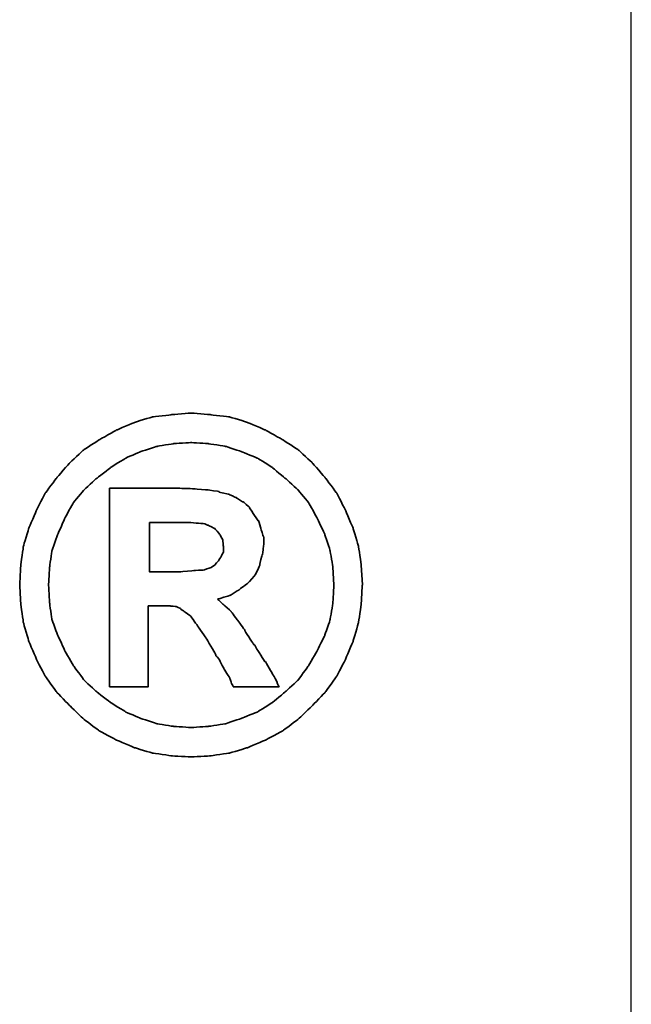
# Model space of a CAD drawing. Header units: millimetres. Extents: x 1805 to 4914, y -1594 to 860.
# Tile 437 of 656: x 4097.75 to 4100.75, y -1245.49 to -1240.67. Entities that reach past the tile are written whole.
import ezdxf

# ---------------------------------------------------------------- set-up
doc = ezdxf.new("R2010")
doc.units = ezdxf.units.MM
doc.layers.get('0').update_dxf_attribs({"linetype": 'CONTINUOUS'})
doc.layers.add('DIM', color=4, linetype='CONTINUOUS')
doc.layers.add('layer 1', color=7, linetype='CONTINUOUS')

# ---------------------------------------------------------------- blocks, each defined once
blk = doc.blocks.new('TBI MOTION logo(完整正式版)')
at = {"layer": 'layer 1', "color": 22, "lineweight": 35}
for points, knots in [([(81.20634, 4.98624), (81.20634, 4.98624), (81.18649, 5.32862), (81.18649, 5.32862), (81.18649, 5.32862), (81.18649, 5.32862), (81.13886, 5.66206), (81.13886, 5.66206), (81.13886, 5.66206), (81.13886, 5.66206), (81.04359, 5.97764), (81.04359, 5.97764), (81.04359, 5.97764), (81.04359, 5.97764), (80.91061, 6.29124), (80.91061, 6.29124), (80.91061, 6.29124), (80.91061, 6.29124), (80.75778, 6.58697), (80.75778, 6.58697), (80.75778, 6.58697), (80.75778, 6.58697), (80.5593, 6.85294), (80.5593, 6.85294), (80.5593, 6.85294), (80.5593, 6.85294), (80.33105, 7.1189), (80.33105, 7.1189), (80.33105, 7.1189), (80.33105, 7.1189), (80.09287, 7.33921), (80.09287, 7.33921), (80.09287, 7.33921), (80.09287, 7.33921), (79.815, 7.51982), (79.815, 7.51982), (79.815, 7.51982), (79.815, 7.51982), (79.51133, 7.69051), (79.51133, 7.69051), (79.51133, 7.69051), (79.51133, 7.69051), (79.19773, 7.8235), (79.19773, 7.8235), (79.19773, 7.8235), (79.19773, 7.8235), (78.88215, 7.91877), (78.88215, 7.91877), (78.88215, 7.91877), (78.88215, 7.91877), (78.54871, 7.95846), (78.54871, 7.95846), (78.54871, 7.95846), (78.54871, 7.95846), (78.21526, 7.98625), (78.21526, 7.98625), (78.21526, 7.98625), (78.21526, 7.98625), (77.87388, 7.95846), (77.87388, 7.95846), (77.87388, 7.95846), (77.87388, 7.95846), (77.54044, 7.91877), (77.54044, 7.91877), (77.54044, 7.91877), (77.54044, 7.91877), (77.22485, 7.8235), (77.22485, 7.8235), (77.22485, 7.8235), (77.22485, 7.8235), (76.91027, 7.69051), (76.91027, 7.69051), (76.91027, 7.69051), (76.91027, 7.69051), (76.6056, 7.51982), (76.6056, 7.51982), (76.6056, 7.51982), (76.6056, 7.51982), (76.32972, 7.33921), (76.32972, 7.33921), (76.32972, 7.33921), (76.32972, 7.33921), (76.09154, 7.1189), (76.09154, 7.1189), (76.09154, 7.1189), (76.09154, 7.1189), (75.86329, 6.85294), (75.86329, 6.85294), (75.86329, 6.85294), (75.86329, 6.85294), (75.66382, 6.58697), (75.66382, 6.58697), (75.66382, 6.58697), (75.66382, 6.58697), (75.51099, 6.29124), (75.51099, 6.29124), (75.51099, 6.29124), (75.51099, 6.29124), (75.37702, 5.97764), (75.37702, 5.97764), (75.37702, 5.97764), (75.37702, 5.97764), (75.28175, 5.66206), (75.28175, 5.66206), (75.28175, 5.66206), (75.28175, 5.66206), (75.23411, 5.32862), (75.23411, 5.32862), (75.23411, 5.32862), (75.23411, 5.32862), (75.21625, 4.98624), (75.21625, 4.98624), (75.21625, 4.98624), (75.21625, 4.98624), (75.23411, 4.6528), (75.23411, 4.6528), (75.23411, 4.6528), (75.23411, 4.6528), (75.28175, 4.32035), (75.28175, 4.32035), (75.28175, 4.32035), (75.28175, 4.32035), (75.37702, 3.99583), (75.37702, 3.99583), (75.37702, 3.99583), (75.37702, 3.99583), (75.51099, 3.68224), (75.51099, 3.68224), (75.51099, 3.68224), (75.51099, 3.68224), (75.66382, 3.38749), (75.66382, 3.38749), (75.66382, 3.38749), (75.66382, 3.38749), (75.86329, 3.10963), (75.86329, 3.10963), (75.86329, 3.10963), (75.86329, 3.10963), (76.09154, 2.87145), (76.09154, 2.87145), (76.09154, 2.87145), (76.09154, 2.87145), (76.32972, 2.6432), (76.32972, 2.6432), (76.32972, 2.6432), (76.32972, 2.6432), (76.6056, 2.43381), (76.6056, 2.43381), (76.6056, 2.43381), (76.6056, 2.43381), (76.91027, 2.27205), (76.91027, 2.27205), (76.91027, 2.27205), (76.91027, 2.27205), (77.22485, 2.13906), (77.22485, 2.13906), (77.22485, 2.13906), (77.22485, 2.13906), (77.54044, 2.0438), (77.54044, 2.0438), (77.54044, 2.0438), (77.54044, 2.0438), (77.87388, 1.99616), (77.87388, 1.99616), (77.87388, 1.99616), (77.87388, 1.99616), (78.21526, 1.97631), (78.21526, 1.97631), (78.21526, 1.97631), (78.21526, 1.97631), (78.54871, 1.99616), (78.54871, 1.99616), (78.54871, 1.99616), (78.54871, 1.99616), (78.88215, 2.0438), (78.88215, 2.0438), (78.88215, 2.0438), (78.88215, 2.0438), (79.19773, 2.13906), (79.19773, 2.13906), (79.19773, 2.13906), (79.19773, 2.13906), (79.51133, 2.27205), (79.51133, 2.27205), (79.51133, 2.27205), (79.51133, 2.27205), (79.815, 2.43381), (79.815, 2.43381), (79.815, 2.43381), (79.815, 2.43381), (80.09287, 2.6432), (80.09287, 2.6432), (80.09287, 2.6432), (80.09287, 2.6432), (80.33105, 2.87145), (80.33105, 2.87145), (80.33105, 2.87145), (80.33105, 2.87145), (80.5593, 3.10963), (80.5593, 3.10963), (80.5593, 3.10963), (80.5593, 3.10963), (80.75778, 3.38749), (80.75778, 3.38749), (80.75778, 3.38749), (80.75778, 3.38749), (80.91061, 3.68224), (80.91061, 3.68224), (80.91061, 3.68224), (80.91061, 3.68224), (81.04359, 3.99583), (81.04359, 3.99583), (81.04359, 3.99583), (81.04359, 3.99583), (81.13886, 4.32035), (81.13886, 4.32035), (81.13886, 4.32035), (81.13886, 4.32035), (81.18649, 4.6528), (81.18649, 4.6528), (81.18649, 4.6528), (81.18649, 4.6528), (81.20634, 4.98624), (81.20634, 4.98624)], [0, 0, 0, 0, 0.01785714, 0.01785714, 0.01785714, 0.01785715, 0.03571429, 0.03571429, 0.03571429, 0.0357143, 0.05357143, 0.05357143, 0.05357143, 0.05357144, 0.07142857, 0.07142857, 0.07142857, 0.07142858, 0.08928571, 0.08928571, 0.08928571, 0.08928572, 0.10714286, 0.10714286, 0.10714286, 0.10714287, 0.125, 0.125, 0.125, 0.12500001, 0.14285714, 0.14285714, 0.14285714, 0.14285715, 0.16071429, 0.16071429, 0.16071429, 0.1607143, 0.17857143, 0.17857143, 0.17857143, 0.17857144, 0.19642857, 0.19642857, 0.19642857, 0.19642858, 0.21428571, 0.21428571, 0.21428571, 0.21428572, 0.23214286, 0.23214286, 0.23214286, 0.23214287, 0.25, 0.25, 0.25, 0.25000001, 0.26785714, 0.26785714, 0.26785714, 0.26785715, 0.28571429, 0.28571429, 0.28571429, 0.2857143, 0.30357143, 0.30357143, 0.30357143, 0.30357144, 0.32142857, 0.32142857, 0.32142857, 0.32142858, 0.33928571, 0.33928571, 0.33928571, 0.33928572, 0.35714286, 0.35714286, 0.35714286, 0.35714287, 0.375, 0.375, 0.375, 0.37500001, 0.39285714, 0.39285714, 0.39285714, 0.39285715, 0.41071429, 0.41071429, 0.41071429, 0.4107143, 0.42857143, 0.42857143, 0.42857143, 0.42857144, 0.44642857, 0.44642857, 0.44642857, 0.44642858, 0.46428571, 0.46428571, 0.46428571, 0.46428572, 0.48214286, 0.48214286, 0.48214286, 0.48214287, 0.5, 0.5, 0.5, 0.50000001, 0.51785714, 0.51785714, 0.51785714, 0.51785715, 0.53571429, 0.53571429, 0.53571429, 0.5357143, 0.55357143, 0.55357143, 0.55357143, 0.55357144, 0.57142857, 0.57142857, 0.57142857, 0.57142858, 0.58928571, 0.58928571, 0.58928571, 0.58928572, 0.60714286, 0.60714286, 0.60714286, 0.60714287, 0.625, 0.625, 0.625, 0.62500001, 0.64285714, 0.64285714, 0.64285714, 0.64285715, 0.66071429, 0.66071429, 0.66071429, 0.6607143, 0.67857143, 0.67857143, 0.67857143, 0.67857144, 0.69642857, 0.69642857, 0.69642857, 0.69642858, 0.71428571, 0.71428571, 0.71428571, 0.71428572, 0.73214286, 0.73214286, 0.73214286, 0.73214287, 0.75, 0.75, 0.75, 0.75000001, 0.76785714, 0.76785714, 0.76785714, 0.76785715, 0.78571429, 0.78571429, 0.78571429, 0.7857143, 0.80357143, 0.80357143, 0.80357143, 0.80357144, 0.82142857, 0.82142857, 0.82142857, 0.82142858, 0.83928571, 0.83928571, 0.83928571, 0.83928572, 0.85714286, 0.85714286, 0.85714286, 0.85714287, 0.875, 0.875, 0.875, 0.87500001, 0.89285714, 0.89285714, 0.89285714, 0.89285715, 0.91071429, 0.91071429, 0.91071429, 0.9107143, 0.92857143, 0.92857143, 0.92857143, 0.92857144, 0.94642857, 0.94642857, 0.94642857, 0.94642858, 0.96428571, 0.96428571, 0.96428571, 0.96428572, 0.98214286, 0.98214286, 0.98214286, 0.98214287, 1, 1, 1, 1]), ([(80.71014, 4.98624), (80.71014, 4.98624), (80.69129, 5.29091), (80.69129, 5.29091), (80.69129, 5.29091), (80.69129, 5.29091), (80.64464, 5.57672), (80.64464, 5.57672), (80.64464, 5.57672), (80.64464, 5.57672), (80.54937, 5.87245), (80.54937, 5.87245), (80.54937, 5.87245), (80.54937, 5.87245), (80.41639, 6.14833), (80.41639, 6.14833), (80.41639, 6.14833), (80.41639, 6.14833), (80.27349, 6.41429), (80.27349, 6.41429), (80.27349, 6.41429), (80.27349, 6.41429), (80.08295, 6.64255), (80.08295, 6.64255), (80.08295, 6.64255), (80.08295, 6.64255), (79.86264, 6.84301), (79.86264, 6.84301), (79.86264, 6.84301), (79.86264, 6.84301), (79.63439, 7.03355), (79.63439, 7.03355), (79.63439, 7.03355), (79.63439, 7.03355), (79.37835, 7.1963), (79.37835, 7.1963), (79.37835, 7.1963), (79.37835, 7.1963), (79.10246, 7.30944), (79.10246, 7.30944), (79.10246, 7.30944), (79.10246, 7.30944), (78.81665, 7.40471), (78.81665, 7.40471), (78.81665, 7.40471), (78.81665, 7.40471), (78.511, 7.45234), (78.511, 7.45234), (78.511, 7.45234), (78.511, 7.45234), (78.21526, 7.47219), (78.21526, 7.47219), (78.21526, 7.47219), (78.21526, 7.47219), (77.9106, 7.45234), (77.9106, 7.45234), (77.9106, 7.45234), (77.9106, 7.45234), (77.61685, 7.40471), (77.61685, 7.40471), (77.61685, 7.40471), (77.61685, 7.40471), (77.32012, 7.30944), (77.32012, 7.30944), (77.32012, 7.30944), (77.32012, 7.30944), (77.06309, 7.1963), (77.06309, 7.1963), (77.06309, 7.1963), (77.06309, 7.1963), (76.80606, 7.03355), (76.80606, 7.03355), (76.80606, 7.03355), (76.80606, 7.03355), (76.55797, 6.84301), (76.55797, 6.84301), (76.55797, 6.84301), (76.55797, 6.84301), (76.34063, 6.64255), (76.34063, 6.64255), (76.34063, 6.64255), (76.34063, 6.64255), (76.1491, 6.41429), (76.1491, 6.41429), (76.1491, 6.41429), (76.1491, 6.41429), (76.0062, 6.14833), (76.0062, 6.14833), (76.0062, 6.14833), (76.0062, 6.14833), (75.88314, 5.87245), (75.88314, 5.87245), (75.88314, 5.87245), (75.88314, 5.87245), (75.77794, 5.57672), (75.77794, 5.57672), (75.77794, 5.57672), (75.77794, 5.57672), (75.73924, 5.29091), (75.73924, 5.29091), (75.73924, 5.29091), (75.73924, 5.29091), (75.72039, 4.98624), (75.72039, 4.98624), (75.72039, 4.98624), (75.72039, 4.98624), (75.73924, 4.67165), (75.73924, 4.67165), (75.73924, 4.67165), (75.73924, 4.67165), (75.77794, 4.37791), (75.77794, 4.37791), (75.77794, 4.37791), (75.77794, 4.37791), (75.88314, 4.10102), (75.88314, 4.10102), (75.88314, 4.10102), (75.88314, 4.10102), (76.0062, 3.83407), (76.0062, 3.83407), (76.0062, 3.83407), (76.0062, 3.83407), (76.15902, 3.56811), (76.15902, 3.56811), (76.15902, 3.56811), (76.15902, 3.56811), (76.34063, 3.32001), (76.34063, 3.32001), (76.34063, 3.32001), (76.34063, 3.32001), (76.55797, 3.11955), (76.55797, 3.11955), (76.55797, 3.11955), (76.55797, 3.11955), (76.80606, 2.92901), (76.80606, 2.92901), (76.80606, 2.92901), (76.80606, 2.92901), (77.06309, 2.76725), (77.06309, 2.76725), (77.06309, 2.76725), (77.06309, 2.76725), (77.32012, 2.65412), (77.32012, 2.65412), (77.32012, 2.65412), (77.32012, 2.65412), (77.61685, 2.55786), (77.61685, 2.55786), (77.61685, 2.55786), (77.61685, 2.55786), (77.9106, 2.51022), (77.9106, 2.51022), (77.9106, 2.51022), (77.9106, 2.51022), (78.21526, 2.49137), (78.21526, 2.49137), (78.21526, 2.49137), (78.21526, 2.49137), (78.511, 2.51022), (78.511, 2.51022), (78.511, 2.51022), (78.511, 2.51022), (78.81665, 2.55786), (78.81665, 2.55786), (78.81665, 2.55786), (78.81665, 2.55786), (79.10246, 2.65412), (79.10246, 2.65412), (79.10246, 2.65412), (79.10246, 2.65412), (79.37835, 2.76725), (79.37835, 2.76725), (79.37835, 2.76725), (79.37835, 2.76725), (79.63439, 2.92901), (79.63439, 2.92901), (79.63439, 2.92901), (79.63439, 2.92901), (79.86264, 3.11955), (79.86264, 3.11955), (79.86264, 3.11955), (79.86264, 3.11955), (80.08295, 3.32001), (80.08295, 3.32001), (80.08295, 3.32001), (80.08295, 3.32001), (80.26356, 3.56811), (80.26356, 3.56811), (80.26356, 3.56811), (80.26356, 3.56811), (80.41639, 3.83407), (80.41639, 3.83407), (80.41639, 3.83407), (80.41639, 3.83407), (80.54937, 4.10102), (80.54937, 4.10102), (80.54937, 4.10102), (80.54937, 4.10102), (80.64464, 4.37791), (80.64464, 4.37791), (80.64464, 4.37791), (80.64464, 4.37791), (80.69129, 4.67165), (80.69129, 4.67165), (80.69129, 4.67165), (80.69129, 4.67165), (80.71014, 4.98624), (80.71014, 4.98624)], [0, 0, 0, 0, 0.01923077, 0.01923077, 0.01923077, 0.01923078, 0.03846154, 0.03846154, 0.03846154, 0.03846155, 0.05769231, 0.05769231, 0.05769231, 0.05769232, 0.07692308, 0.07692308, 0.07692308, 0.07692309, 0.09615385, 0.09615385, 0.09615385, 0.09615386, 0.11538462, 0.11538462, 0.11538462, 0.11538463, 0.13461538, 0.13461538, 0.13461538, 0.13461539, 0.15384615, 0.15384615, 0.15384615, 0.15384616, 0.17307692, 0.17307692, 0.17307692, 0.17307693, 0.19230769, 0.19230769, 0.19230769, 0.1923077, 0.21153846, 0.21153846, 0.21153846, 0.21153847, 0.23076923, 0.23076923, 0.23076923, 0.23076924, 0.25, 0.25, 0.25, 0.25000001, 0.26923077, 0.26923077, 0.26923077, 0.26923078, 0.28846154, 0.28846154, 0.28846154, 0.28846155, 0.30769231, 0.30769231, 0.30769231, 0.30769232, 0.32692308, 0.32692308, 0.32692308, 0.32692309, 0.34615385, 0.34615385, 0.34615385, 0.34615386, 0.36538462, 0.36538462, 0.36538462, 0.36538463, 0.38461538, 0.38461538, 0.38461538, 0.38461539, 0.40384615, 0.40384615, 0.40384615, 0.40384616, 0.42307692, 0.42307692, 0.42307692, 0.42307693, 0.44230769, 0.44230769, 0.44230769, 0.4423077, 0.46153846, 0.46153846, 0.46153846, 0.46153847, 0.48076923, 0.48076923, 0.48076923, 0.48076924, 0.5, 0.5, 0.5, 0.50000001, 0.51923077, 0.51923077, 0.51923077, 0.51923078, 0.53846154, 0.53846154, 0.53846154, 0.53846155, 0.55769231, 0.55769231, 0.55769231, 0.55769232, 0.57692308, 0.57692308, 0.57692308, 0.57692309, 0.59615385, 0.59615385, 0.59615385, 0.59615386, 0.61538462, 0.61538462, 0.61538462, 0.61538463, 0.63461538, 0.63461538, 0.63461538, 0.63461539, 0.65384615, 0.65384615, 0.65384615, 0.65384616, 0.67307692, 0.67307692, 0.67307692, 0.67307693, 0.69230769, 0.69230769, 0.69230769, 0.6923077, 0.71153846, 0.71153846, 0.71153846, 0.71153847, 0.73076923, 0.73076923, 0.73076923, 0.73076924, 0.75, 0.75, 0.75, 0.75000001, 0.76923077, 0.76923077, 0.76923077, 0.76923078, 0.78846154, 0.78846154, 0.78846154, 0.78846155, 0.80769231, 0.80769231, 0.80769231, 0.80769232, 0.82692308, 0.82692308, 0.82692308, 0.82692309, 0.84615385, 0.84615385, 0.84615385, 0.84615386, 0.86538462, 0.86538462, 0.86538462, 0.86538463, 0.88461538, 0.88461538, 0.88461538, 0.88461539, 0.90384615, 0.90384615, 0.90384615, 0.90384616, 0.92307692, 0.92307692, 0.92307692, 0.92307693, 0.94230769, 0.94230769, 0.94230769, 0.9423077, 0.96153846, 0.96153846, 0.96153846, 0.96153847, 0.98076923, 0.98076923, 0.98076923, 0.98076924, 1, 1, 1, 1]), ([(76.78721, 3.2823), (76.78721, 3.2823), (76.78721, 3.32001), (76.78721, 3.32001), (76.78721, 3.32001), (76.78721, 3.32001), (76.78721, 3.42422), (76.78721, 3.42422), (76.78721, 3.42422), (76.78721, 3.42422), (76.78721, 3.59689), (76.78721, 3.59689), (76.78721, 3.59689), (76.78721, 3.59689), (76.78721, 3.80529), (76.78721, 3.80529), (76.78721, 3.80529), (76.78721, 3.80529), (76.78721, 4.0524), (76.78721, 4.0524), (76.78721, 4.0524), (76.78721, 4.0524), (76.78721, 4.32035), (76.78721, 4.32035), (76.78721, 4.32035), (76.78721, 4.32035), (76.78721, 4.92868), (76.78721, 4.92868), (76.78721, 4.92868), (76.78721, 4.92868), (76.78721, 5.53801), (76.78721, 5.53801), (76.78721, 5.53801), (76.78721, 5.53801), (76.78721, 5.82482), (76.78721, 5.82482), (76.78721, 5.82482), (76.78721, 5.82482), (76.78721, 6.07291), (76.78721, 6.07291), (76.78721, 6.07291), (76.78721, 6.07291), (76.78721, 6.30017), (76.78721, 6.30017), (76.78721, 6.30017), (76.78721, 6.30017), (76.78721, 6.45399), (76.78721, 6.45399), (76.78721, 6.45399), (76.78721, 6.45399), (76.78721, 6.5572), (76.78721, 6.5572), (76.78721, 6.5572), (76.78721, 6.5572), (76.78721, 6.59689), (76.78721, 6.59689), (76.78721, 6.59689), (76.78721, 6.59689), (76.78721, 6.67232), (76.78721, 6.67232), (76.78721, 6.67232), (76.78721, 6.67232), (76.8537, 6.67232), (76.8537, 6.67232), (76.8537, 6.67232), (76.8537, 6.67232), (76.87355, 6.67232), (76.87355, 6.67232), (76.87355, 6.67232), (76.87355, 6.67232), (76.91027, 6.67232), (76.91027, 6.67232), (76.91027, 6.67232), (76.91027, 6.67232), (77.04424, 6.67232), (77.04424, 6.67232), (77.04424, 6.67232), (77.04424, 6.67232), (77.22485, 6.67232), (77.22485, 6.67232), (77.22485, 6.67232), (77.22485, 6.67232), (77.43524, 6.67232), (77.43524, 6.67232), (77.43524, 6.67232), (77.43524, 6.67232), (77.65357, 6.67232), (77.65357, 6.67232), (77.65357, 6.67232), (77.65357, 6.67232), (77.82625, 6.67232), (77.82625, 6.67232), (77.82625, 6.67232), (77.82625, 6.67232), (77.94037, 6.67232), (77.94037, 6.67232), (77.94037, 6.67232), (77.94037, 6.67232), (77.97709, 6.67232), (77.97709, 6.67232), (77.97709, 6.67232), (77.97709, 6.67232), (77.99694, 6.67232), (77.99694, 6.67232), (77.99694, 6.67232), (77.99694, 6.67232), (78.00686, 6.67232), (78.00686, 6.67232), (78.00686, 6.67232), (78.00686, 6.67232), (78.28275, 6.6624), (78.28275, 6.6624), (78.28275, 6.6624), (78.28275, 6.6624), (78.50107, 6.64255), (78.50107, 6.64255), (78.50107, 6.64255), (78.50107, 6.64255), (78.511, 6.64255), (78.511, 6.64255), (78.511, 6.64255), (78.511, 6.64255), (78.70154, 6.61476), (78.70154, 6.61476), (78.70154, 6.61476), (78.70154, 6.61476), (78.70154, 6.60483), (78.70154, 6.60483), (78.70154, 6.60483), (78.70154, 6.60483), (78.86429, 6.56713), (78.86429, 6.56713), (78.86429, 6.56713), (78.86429, 6.56713), (78.87223, 6.56713), (78.87223, 6.56713), (78.87223, 6.56713), (78.87223, 6.56713), (78.99727, 6.51056), (78.99727, 6.51056), (78.99727, 6.51056), (78.99727, 6.51056), (79.00719, 6.51056), (79.00719, 6.51056), (79.00719, 6.51056), (79.00719, 6.51056), (79.00719, 6.50162), (79.00719, 6.50162), (79.00719, 6.50162), (79.00719, 6.50162), (79.1104, 6.43415), (79.1104, 6.43415), (79.1104, 6.43415), (79.1104, 6.43415), (79.12132, 6.43415), (79.12132, 6.43415), (79.12132, 6.43415), (79.12132, 6.43415), (79.22552, 6.34781), (79.22552, 6.34781), (79.22552, 6.34781), (79.22552, 6.34781), (79.23544, 6.33888), (79.23544, 6.33888), (79.23544, 6.33888), (79.23544, 6.33888), (79.23544, 6.32895), (79.23544, 6.32895), (79.23544, 6.32895), (79.23544, 6.32895), (79.31087, 6.21483), (79.31087, 6.21483), (79.31087, 6.21483), (79.31087, 6.21483), (79.38629, 6.1007), (79.38629, 6.1007), (79.38629, 6.1007), (79.38629, 6.1007), (79.3972, 6.1007), (79.3972, 6.1007), (79.3972, 6.1007), (79.3972, 6.1007), (79.3972, 6.09078), (79.3972, 6.09078), (79.3972, 6.09078), (79.3972, 6.09078), (79.43392, 5.97764), (79.43392, 5.97764), (79.43392, 5.97764), (79.43392, 5.97764), (79.43392, 5.96772), (79.43392, 5.96772), (79.43392, 5.96772), (79.43392, 5.96772), (79.47362, 5.83474), (79.47362, 5.83474), (79.47362, 5.83474), (79.47362, 5.83474), (79.48156, 5.82482), (79.48156, 5.82482), (79.48156, 5.82482), (79.48156, 5.82482), (79.48156, 5.69977), (79.48156, 5.69977), (79.48156, 5.69977), (79.48156, 5.69977), (79.48156, 5.69183), (79.48156, 5.69183), (79.48156, 5.69183), (79.48156, 5.69183), (79.4637, 5.51915), (79.4637, 5.51915), (79.4637, 5.51915), (79.4637, 5.51915), (79.4637, 5.51122), (79.4637, 5.51122), (79.4637, 5.51122), (79.4637, 5.51122), (79.45377, 5.51122), (79.45377, 5.51122), (79.45377, 5.51122), (79.45377, 5.51122), (79.41507, 5.34847), (79.41507, 5.34847), (79.41507, 5.34847), (79.41507, 5.34847), (79.41507, 5.33854), (79.41507, 5.33854), (79.41507, 5.33854), (79.41507, 5.33854), (79.41507, 5.32862), (79.41507, 5.32862), (79.41507, 5.32862), (79.41507, 5.32862), (79.33865, 5.16785), (79.33865, 5.16785), (79.33865, 5.16785), (79.33865, 5.16785), (79.33071, 5.15693), (79.33071, 5.15693), (79.33071, 5.15693), (79.33071, 5.15693), (79.2156, 5.02495), (79.2156, 5.02495), (79.2156, 5.02495), (79.2156, 5.02495), (79.20567, 5.01502), (79.20567, 5.01502), (79.20567, 5.01502), (79.20567, 5.01502), (79.05483, 4.89991), (79.05483, 4.89991), (79.05483, 4.89991), (79.05483, 4.89991), (79.04491, 4.89197), (79.04491, 4.89197), (79.04491, 4.89197), (79.04491, 4.89197), (78.89208, 4.7967), (78.89208, 4.7967), (78.89208, 4.7967), (78.89208, 4.7967), (78.88215, 4.7967), (78.88215, 4.7967), (78.88215, 4.7967), (78.88215, 4.7967), (78.69161, 4.73913), (78.69161, 4.73913), (78.69161, 4.73913), (78.69161, 4.73913), (78.68169, 4.73913), (78.68169, 4.73913), (78.68169, 4.73913), (78.68169, 4.73913), (78.68169, 4.72921), (78.68169, 4.72921), (78.68169, 4.72921), (78.68169, 4.72921), (78.78688, 4.63394), (78.78688, 4.63394), (78.78688, 4.63394), (78.78688, 4.63394), (78.902, 4.52875), (78.902, 4.52875), (78.902, 4.52875), (78.902, 4.52875), (78.91093, 4.52081), (78.91093, 4.52081), (78.91093, 4.52081), (78.91093, 4.52081), (79.02506, 4.36798), (79.02506, 4.36798), (79.02506, 4.36798), (79.02506, 4.36798), (79.1501, 4.1953), (79.1501, 4.1953), (79.1501, 4.1953), (79.1501, 4.1953), (79.1501, 4.18736), (79.1501, 4.18736), (79.1501, 4.18736), (79.1501, 4.18736), (79.29201, 3.96705), (79.29201, 3.96705), (79.29201, 3.96705), (79.29201, 3.96705), (79.31087, 3.93828), (79.31087, 3.93828), (79.31087, 3.93828), (79.31087, 3.93828), (79.32079, 3.93828), (79.32079, 3.93828), (79.32079, 3.93828), (79.32079, 3.93828), (79.3585, 3.87178), (79.3585, 3.87178), (79.3585, 3.87178), (79.3585, 3.87178), (79.50141, 3.64353), (79.50141, 3.64353), (79.50141, 3.64353), (79.50141, 3.64353), (79.51133, 3.64353), (79.51133, 3.64353), (79.51133, 3.64353), (79.51133, 3.64353), (79.64431, 3.41528), (79.64431, 3.41528), (79.64431, 3.41528), (79.64431, 3.41528), (79.68202, 3.3478), (79.68202, 3.3478), (79.68202, 3.3478), (79.68202, 3.3478), (79.70187, 3.31009), (79.70187, 3.31009), (79.70187, 3.31009), (79.70187, 3.31009), (79.7495, 3.2049), (79.7495, 3.2049), (79.7495, 3.2049), (79.7495, 3.2049), (79.64431, 3.2049), (79.64431, 3.2049), (79.64431, 3.2049), (79.64431, 3.2049), (79.62546, 3.2049), (79.62546, 3.2049), (79.62546, 3.2049), (79.62546, 3.2049), (79.53912, 3.2049), (79.53912, 3.2049), (79.53912, 3.2049), (79.53912, 3.2049), (79.31087, 3.2049), (79.31087, 3.2049), (79.31087, 3.2049), (79.31087, 3.2049), (79.08262, 3.2049), (79.08262, 3.2049), (79.08262, 3.2049), (79.08262, 3.2049), (79.00719, 3.2049), (79.00719, 3.2049), (79.00719, 3.2049), (79.00719, 3.2049), (78.98735, 3.2049), (78.98735, 3.2049), (78.98735, 3.2049), (78.98735, 3.2049), (78.94964, 3.2049), (78.94964, 3.2049), (78.94964, 3.2049), (78.94964, 3.2049), (78.92979, 3.24459), (78.92979, 3.24459), (78.92979, 3.24459), (78.92979, 3.24459), (78.91093, 3.2823), (78.91093, 3.2823), (78.91093, 3.2823), (78.91093, 3.2823), (78.91093, 3.29223), (78.91093, 3.29223), (78.91093, 3.29223), (78.91093, 3.29223), (78.89208, 3.3478), (78.89208, 3.3478), (78.89208, 3.3478), (78.89208, 3.3478), (78.78688, 3.52048), (78.78688, 3.52048), (78.78688, 3.52048), (78.78688, 3.52048), (78.69161, 3.7001), (78.69161, 3.7001), (78.69161, 3.7001), (78.69161, 3.7001), (78.6539, 3.7388), (78.6539, 3.7388), (78.6539, 3.7388), (78.6539, 3.7388), (78.64398, 3.74873), (78.64398, 3.74873), (78.64398, 3.74873), (78.64398, 3.74873), (78.64398, 3.75766), (78.64398, 3.75766), (78.64398, 3.75766), (78.64398, 3.75766), (78.63405, 3.78644), (78.63405, 3.78644), (78.63405, 3.78644), (78.63405, 3.78644), (78.48321, 4.04347), (78.48321, 4.04347), (78.48321, 4.04347), (78.48321, 4.04347), (78.33038, 4.2618), (78.33038, 4.2618), (78.33038, 4.2618), (78.33038, 4.2618), (78.20732, 4.43447), (78.20732, 4.43447), (78.20732, 4.43447), (78.20732, 4.43447), (78.09221, 4.52081), (78.09221, 4.52081), (78.09221, 4.52081), (78.09221, 4.52081), (78.02472, 4.56845), (78.02472, 4.56845), (78.02472, 4.56845), (78.02472, 4.56845), (77.9493, 4.60616), (77.9493, 4.60616), (77.9493, 4.60616), (77.9493, 4.60616), (77.8451, 4.61608), (77.8451, 4.61608), (77.8451, 4.61608), (77.8451, 4.61608), (77.71113, 4.61608), (77.71113, 4.61608), (77.71113, 4.61608), (77.71113, 4.61608), (77.69128, 4.61608), (77.69128, 4.61608), (77.69128, 4.61608), (77.69128, 4.61608), (77.67342, 4.61608), (77.67342, 4.61608), (77.67342, 4.61608), (77.67342, 4.61608), (77.5583, 4.61608), (77.5583, 4.61608), (77.5583, 4.61608), (77.5583, 4.61608), (77.46303, 4.61608), (77.46303, 4.61608), (77.46303, 4.61608), (77.46303, 4.61608), (77.46303, 4.54761), (77.46303, 4.54761), (77.46303, 4.54761), (77.46303, 4.54761), (77.46303, 4.47318), (77.46303, 4.47318), (77.46303, 4.47318), (77.46303, 4.47318), (77.46303, 4.24294), (77.46303, 4.24294), (77.46303, 4.24294), (77.46303, 4.24294), (77.46303, 3.99583), (77.46303, 3.99583), (77.46303, 3.99583), (77.46303, 3.99583), (77.46303, 3.72888), (77.46303, 3.72888), (77.46303, 3.72888), (77.46303, 3.72888), (77.46303, 3.51055), (77.46303, 3.51055), (77.46303, 3.51055), (77.46303, 3.51055), (77.46303, 3.42422), (77.46303, 3.42422), (77.46303, 3.42422), (77.46303, 3.42422), (77.46303, 3.35773), (77.46303, 3.35773), (77.46303, 3.35773), (77.46303, 3.35773), (77.46303, 3.30017), (77.46303, 3.30017), (77.46303, 3.30017), (77.46303, 3.30017), (77.46303, 3.2823), (77.46303, 3.2823), (77.46303, 3.2823), (77.46303, 3.2823), (77.46303, 3.2049), (77.46303, 3.2049), (77.46303, 3.2049), (77.46303, 3.2049), (77.39753, 3.2049), (77.39753, 3.2049), (77.39753, 3.2049), (77.39753, 3.2049), (77.37768, 3.2049), (77.37768, 3.2049), (77.37768, 3.2049), (77.37768, 3.2049), (77.32012, 3.2049), (77.32012, 3.2049), (77.32012, 3.2049), (77.32012, 3.2049), (77.12165, 3.2049), (77.12165, 3.2049), (77.12165, 3.2049), (77.12165, 3.2049), (76.94897, 3.2049), (76.94897, 3.2049), (76.94897, 3.2049), (76.94897, 3.2049), (76.8924, 3.2049), (76.8924, 3.2049), (76.8924, 3.2049), (76.8924, 3.2049), (76.8537, 3.2049), (76.8537, 3.2049), (76.8537, 3.2049), (76.8537, 3.2049), (76.78721, 3.2049), (76.78721, 3.2049), (76.78721, 3.2049), (76.78721, 3.2049), (76.78721, 3.2823), (76.78721, 3.2823)], [0, 0, 0, 0, 0.00740741, 0.00740741, 0.00740741, 0.00740742, 0.01481481, 0.01481481, 0.01481481, 0.01481482, 0.02222222, 0.02222222, 0.02222222, 0.02222223, 0.02962963, 0.02962963, 0.02962963, 0.02962964, 0.03703704, 0.03703704, 0.03703704, 0.03703705, 0.04444444, 0.04444444, 0.04444444, 0.04444445, 0.05185185, 0.05185185, 0.05185185, 0.05185186, 0.05925926, 0.05925926, 0.05925926, 0.05925927, 0.06666667, 0.06666667, 0.06666667, 0.06666668, 0.07407407, 0.07407407, 0.07407407, 0.07407408, 0.08148148, 0.08148148, 0.08148148, 0.08148149, 0.08888889, 0.08888889, 0.08888889, 0.0888889, 0.0962963, 0.0962963, 0.0962963, 0.09629631, 0.1037037, 0.1037037, 0.1037037, 0.10370371, 0.11111111, 0.11111111, 0.11111111, 0.11111112, 0.11851852, 0.11851852, 0.11851852, 0.11851853, 0.12592593, 0.12592593, 0.12592593, 0.12592594, 0.13333333, 0.13333333, 0.13333333, 0.13333334, 0.14074074, 0.14074074, 0.14074074, 0.14074075, 0.14814815, 0.14814815, 0.14814815, 0.14814816, 0.15555556, 0.15555556, 0.15555556, 0.15555557, 0.16296296, 0.16296296, 0.16296296, 0.16296297, 0.17037037, 0.17037037, 0.17037037, 0.17037038, 0.17777778, 0.17777778, 0.17777778, 0.17777779, 0.18518519, 0.18518519, 0.18518519, 0.1851852, 0.19259259, 0.19259259, 0.19259259, 0.1925926, 0.2, 0.2, 0.2, 0.20000001, 0.20740741, 0.20740741, 0.20740741, 0.20740742, 0.21481481, 0.21481481, 0.21481481, 0.21481482, 0.22222222, 0.22222222, 0.22222222, 0.22222223, 0.22962963, 0.22962963, 0.22962963, 0.22962964, 0.23703704, 0.23703704, 0.23703704, 0.23703705, 0.24444444, 0.24444444, 0.24444444, 0.24444445, 0.25185185, 0.25185185, 0.25185185, 0.25185186, 0.25925926, 0.25925926, 0.25925926, 0.25925927, 0.26666667, 0.26666667, 0.26666667, 0.26666668, 0.27407407, 0.27407407, 0.27407407, 0.27407408, 0.28148148, 0.28148148, 0.28148148, 0.28148149, 0.28888889, 0.28888889, 0.28888889, 0.2888889, 0.2962963, 0.2962963, 0.2962963, 0.29629631, 0.3037037, 0.3037037, 0.3037037, 0.30370371, 0.31111111, 0.31111111, 0.31111111, 0.31111112, 0.31851852, 0.31851852, 0.31851852, 0.31851853, 0.32592593, 0.32592593, 0.32592593, 0.32592594, 0.33333333, 0.33333333, 0.33333333, 0.33333334, 0.34074074, 0.34074074, 0.34074074, 0.34074075, 0.34814815, 0.34814815, 0.34814815, 0.34814816, 0.35555556, 0.35555556, 0.35555556, 0.35555557, 0.36296296, 0.36296296, 0.36296296, 0.36296297, 0.37037037, 0.37037037, 0.37037037, 0.37037038, 0.37777778, 0.37777778, 0.37777778, 0.37777779, 0.38518519, 0.38518519, 0.38518519, 0.3851852, 0.39259259, 0.39259259, 0.39259259, 0.3925926, 0.4, 0.4, 0.4, 0.40000001, 0.40740741, 0.40740741, 0.40740741, 0.40740742, 0.41481481, 0.41481481, 0.41481481, 0.41481482, 0.42222222, 0.42222222, 0.42222222, 0.42222223, 0.42962963, 0.42962963, 0.42962963, 0.42962964, 0.43703704, 0.43703704, 0.43703704, 0.43703705, 0.44444444, 0.44444444, 0.44444444, 0.44444445, 0.45185185, 0.45185185, 0.45185185, 0.45185186, 0.45925926, 0.45925926, 0.45925926, 0.45925927, 0.46666667, 0.46666667, 0.46666667, 0.46666668, 0.47407407, 0.47407407, 0.47407407, 0.47407408, 0.48148148, 0.48148148, 0.48148148, 0.48148149, 0.48888889, 0.48888889, 0.48888889, 0.4888889, 0.4962963, 0.4962963, 0.4962963, 0.49629631, 0.5037037, 0.5037037, 0.5037037, 0.50370371, 0.51111111, 0.51111111, 0.51111111, 0.51111112, 0.51851852, 0.51851852, 0.51851852, 0.51851853, 0.52592593, 0.52592593, 0.52592593, 0.52592594, 0.53333333, 0.53333333, 0.53333333, 0.53333334, 0.54074074, 0.54074074, 0.54074074, 0.54074075, 0.54814815, 0.54814815, 0.54814815, 0.54814816, 0.55555556, 0.55555556, 0.55555556, 0.55555557, 0.56296296, 0.56296296, 0.56296296, 0.56296297, 0.57037037, 0.57037037, 0.57037037, 0.57037038, 0.57777778, 0.57777778, 0.57777778, 0.57777779, 0.58518519, 0.58518519, 0.58518519, 0.5851852, 0.59259259, 0.59259259, 0.59259259, 0.5925926, 0.6, 0.6, 0.6, 0.60000001, 0.60740741, 0.60740741, 0.60740741, 0.60740742, 0.61481481, 0.61481481, 0.61481481, 0.61481482, 0.62222222, 0.62222222, 0.62222222, 0.62222223, 0.62962963, 0.62962963, 0.62962963, 0.62962964, 0.63703704, 0.63703704, 0.63703704, 0.63703705, 0.64444444, 0.64444444, 0.64444444, 0.64444445, 0.65185185, 0.65185185, 0.65185185, 0.65185186, 0.65925926, 0.65925926, 0.65925926, 0.65925927, 0.66666667, 0.66666667, 0.66666667, 0.66666668, 0.67407407, 0.67407407, 0.67407407, 0.67407408, 0.68148148, 0.68148148, 0.68148148, 0.68148149, 0.68888889, 0.68888889, 0.68888889, 0.6888889, 0.6962963, 0.6962963, 0.6962963, 0.69629631, 0.7037037, 0.7037037, 0.7037037, 0.70370371, 0.71111111, 0.71111111, 0.71111111, 0.71111112, 0.71851852, 0.71851852, 0.71851852, 0.71851853, 0.72592593, 0.72592593, 0.72592593, 0.72592594, 0.73333333, 0.73333333, 0.73333333, 0.73333334, 0.74074074, 0.74074074, 0.74074074, 0.74074075, 0.74814815, 0.74814815, 0.74814815, 0.74814816, 0.75555556, 0.75555556, 0.75555556, 0.75555557, 0.76296296, 0.76296296, 0.76296296, 0.76296297, 0.77037037, 0.77037037, 0.77037037, 0.77037038, 0.77777778, 0.77777778, 0.77777778, 0.77777779, 0.78518519, 0.78518519, 0.78518519, 0.7851852, 0.79259259, 0.79259259, 0.79259259, 0.7925926, 0.8, 0.8, 0.8, 0.80000001, 0.80740741, 0.80740741, 0.80740741, 0.80740742, 0.81481481, 0.81481481, 0.81481481, 0.81481482, 0.82222222, 0.82222222, 0.82222222, 0.82222223, 0.82962963, 0.82962963, 0.82962963, 0.82962964, 0.83703704, 0.83703704, 0.83703704, 0.83703705, 0.84444444, 0.84444444, 0.84444444, 0.84444445, 0.85185185, 0.85185185, 0.85185185, 0.85185186, 0.85925926, 0.85925926, 0.85925926, 0.85925927, 0.86666667, 0.86666667, 0.86666667, 0.86666668, 0.87407407, 0.87407407, 0.87407407, 0.87407408, 0.88148148, 0.88148148, 0.88148148, 0.88148149, 0.88888889, 0.88888889, 0.88888889, 0.8888889, 0.8962963, 0.8962963, 0.8962963, 0.89629631, 0.9037037, 0.9037037, 0.9037037, 0.90370371, 0.91111111, 0.91111111, 0.91111111, 0.91111112, 0.91851852, 0.91851852, 0.91851852, 0.91851853, 0.92592593, 0.92592593, 0.92592593, 0.92592594, 0.93333333, 0.93333333, 0.93333333, 0.93333334, 0.94074074, 0.94074074, 0.94074074, 0.94074075, 0.94814815, 0.94814815, 0.94814815, 0.94814816, 0.95555556, 0.95555556, 0.95555556, 0.95555557, 0.96296296, 0.96296296, 0.96296296, 0.96296297, 0.97037037, 0.97037037, 0.97037037, 0.97037038, 0.97777778, 0.97777778, 0.97777778, 0.97777779, 0.98518519, 0.98518519, 0.98518519, 0.9851852, 0.99259259, 0.99259259, 0.99259259, 0.9925926, 1, 1, 1, 1]), ([(77.48288, 6.07291), (77.48288, 6.07291), (77.48288, 5.99551), (77.48288, 5.99551), (77.48288, 5.99551), (77.48288, 5.99551), (77.48288, 5.82482), (77.48288, 5.82482), (77.48288, 5.82482), (77.48288, 5.82482), (77.48288, 5.63328), (77.48288, 5.63328), (77.48288, 5.63328), (77.48288, 5.63328), (77.48288, 5.46358), (77.48288, 5.46358), (77.48288, 5.46358), (77.48288, 5.46358), (77.48288, 5.29091), (77.48288, 5.29091), (77.48288, 5.29091), (77.48288, 5.29091), (77.48288, 5.21449), (77.48288, 5.21449), (77.48288, 5.21449), (77.48288, 5.21449), (77.50074, 5.21449), (77.50074, 5.21449), (77.50074, 5.21449), (77.50074, 5.21449), (77.71113, 5.21449), (77.71113, 5.21449), (77.71113, 5.21449), (77.71113, 5.21449), (77.94037, 5.21449), (77.94037, 5.21449), (77.94037, 5.21449), (77.94037, 5.21449), (78.01579, 5.21449), (78.01579, 5.21449), (78.01579, 5.21449), (78.01579, 5.21449), (78.03465, 5.21449), (78.03465, 5.21449), (78.03465, 5.21449), (78.03465, 5.21449), (78.2629, 5.23335), (78.2629, 5.23335), (78.2629, 5.23335), (78.2629, 5.23335), (78.42565, 5.24327), (78.42565, 5.24327), (78.42565, 5.24327), (78.42565, 5.24327), (78.54871, 5.28098), (78.54871, 5.28098), (78.54871, 5.28098), (78.54871, 5.28098), (78.62611, 5.32862), (78.62611, 5.32862), (78.62611, 5.32862), (78.62611, 5.32862), (78.69161, 5.40503), (78.69161, 5.40503), (78.69161, 5.40503), (78.69161, 5.40503), (78.73925, 5.48145), (78.73925, 5.48145), (78.73925, 5.48145), (78.73925, 5.48145), (78.77696, 5.55885), (78.77696, 5.55885), (78.77696, 5.55885), (78.77696, 5.55885), (78.77696, 5.65214), (78.77696, 5.65214), (78.77696, 5.65214), (78.77696, 5.65214), (78.76902, 5.76726), (78.76902, 5.76726), (78.76902, 5.76726), (78.76902, 5.76726), (78.71146, 5.87245), (78.71146, 5.87245), (78.71146, 5.87245), (78.71146, 5.87245), (78.62611, 5.96772), (78.62611, 5.96772), (78.62611, 5.96772), (78.62611, 5.96772), (78.511, 6.02528), (78.511, 6.02528), (78.511, 6.02528), (78.511, 6.02528), (78.44451, 6.05306), (78.44451, 6.05306), (78.44451, 6.05306), (78.44451, 6.05306), (78.32046, 6.06299), (78.32046, 6.06299), (78.32046, 6.06299), (78.32046, 6.06299), (78.18748, 6.07291), (78.18748, 6.07291), (78.18748, 6.07291), (78.18748, 6.07291), (77.99694, 6.07291), (77.99694, 6.07291), (77.99694, 6.07291), (77.99694, 6.07291), (77.97709, 6.07291), (77.97709, 6.07291), (77.97709, 6.07291), (77.97709, 6.07291), (77.90167, 6.07291), (77.90167, 6.07291), (77.90167, 6.07291), (77.90167, 6.07291), (77.69128, 6.07291), (77.69128, 6.07291), (77.69128, 6.07291), (77.69128, 6.07291), (77.50074, 6.07291), (77.50074, 6.07291), (77.50074, 6.07291), (77.50074, 6.07291), (77.48288, 6.07291), (77.48288, 6.07291)], [0, 0, 0, 0, 0.03125, 0.03125, 0.03125, 0.03125001, 0.0625, 0.0625, 0.0625, 0.06250001, 0.09375, 0.09375, 0.09375, 0.09375001, 0.125, 0.125, 0.125, 0.12500001, 0.15625, 0.15625, 0.15625, 0.15625001, 0.1875, 0.1875, 0.1875, 0.18750001, 0.21875, 0.21875, 0.21875, 0.21875001, 0.25, 0.25, 0.25, 0.25000001, 0.28125, 0.28125, 0.28125, 0.28125001, 0.3125, 0.3125, 0.3125, 0.31250001, 0.34375, 0.34375, 0.34375, 0.34375001, 0.375, 0.375, 0.375, 0.37500001, 0.40625, 0.40625, 0.40625, 0.40625001, 0.4375, 0.4375, 0.4375, 0.43750001, 0.46875, 0.46875, 0.46875, 0.46875001, 0.5, 0.5, 0.5, 0.50000001, 0.53125, 0.53125, 0.53125, 0.53125001, 0.5625, 0.5625, 0.5625, 0.56250001, 0.59375, 0.59375, 0.59375, 0.59375001, 0.625, 0.625, 0.625, 0.62500001, 0.65625, 0.65625, 0.65625, 0.65625001, 0.6875, 0.6875, 0.6875, 0.68750001, 0.71875, 0.71875, 0.71875, 0.71875001, 0.75, 0.75, 0.75, 0.75000001, 0.78125, 0.78125, 0.78125, 0.78125001, 0.8125, 0.8125, 0.8125, 0.81250001, 0.84375, 0.84375, 0.84375, 0.84375001, 0.875, 0.875, 0.875, 0.87500001, 0.90625, 0.90625, 0.90625, 0.90625001, 0.9375, 0.9375, 0.9375, 0.93750001, 0.96875, 0.96875, 0.96875, 0.96875001, 1, 1, 1, 1])]:
    blk.add_open_spline(points, degree=3, knots=knots, dxfattribs=at)

msp = doc.modelspace()

# ---------------------------------------------------------------- linework, layer by layer
msp.add_line((4100.7461, -1273.3089), (4100.7461, -1182.8217))

# ---------------------------------------------------------------- block references
at = {"layer": 'DIM', "color": 7, "xscale": 0.2802190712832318, "yscale": 0.2802190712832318, "zscale": 0.2802190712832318}
msp.add_blockref('TBI MOTION logo(完整正式版)', (4076.6729, -1244.8326), dxfattribs=at)

doc.saveas('drawing.dxf')
